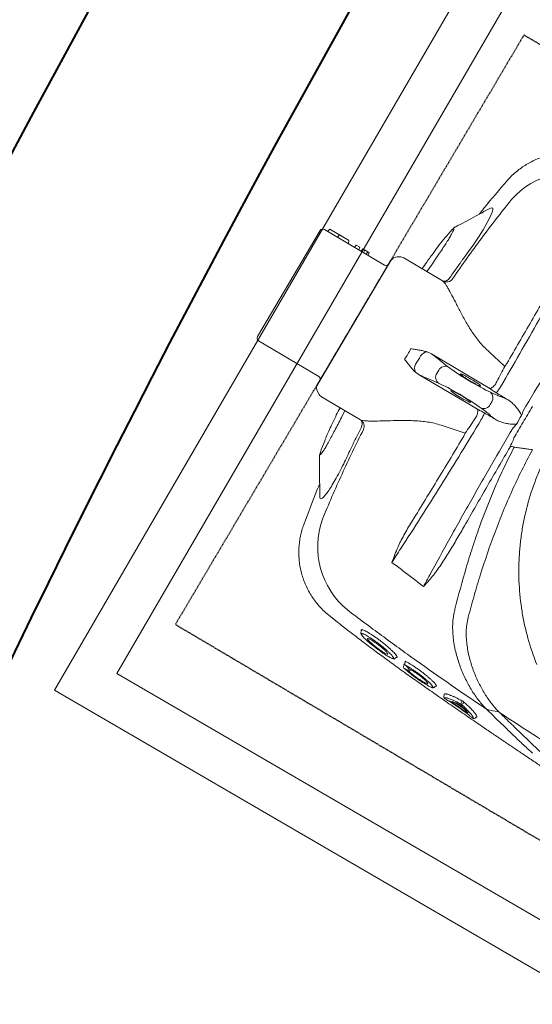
# Model space of a CAD drawing. Header units: millimetres. Extents: x 31882 to 271790, y -35693 to 24917.
# Tile 331 of 524: x 127630 to 127969, y 17348 to 17998. Entities that reach past the tile are written whole.
import ezdxf

# ---------------------------------------------------------------- set-up
doc = ezdxf.new("R2010")
doc.units = ezdxf.units.MM
doc.header["$MEASUREMENT"] = 0
doc.linetypes.add('11aa1PB-bd$0$11aa1PB-af$0$TRATTEGGIATA', pattern=[0.75, 0.5, -0.25])
doc.layers.add('CKD Equipments', color=252, linetype='Continuous', lineweight=0)
doc.layers.add('WALL', color=7, linetype='Continuous', lineweight=40)
doc.layers.add('EQUI.', color=4, linetype='Continuous')
doc.layers.add('FAINTEQUIP', color=253, linetype='Continuous')

# ---------------------------------------------------------------- blocks, each defined once
blk = doc.blocks.new('G$C4DC229AB')
at = {"linetype": 'Continuous', "lineweight": 0}
for p, q in [((190.39, 443), (190.06, 443.38)), ((191.09, 442.95), (191.15, 442.31)), ((184.2, 437.49), (177.67, 431.86)), ((170.86, 427.1), (171.26, 426.44)), ((165.96, 419.98), (165.58, 420.36)), ((146.48, 404.86), (147.06, 403.9)), ((146.59, 406), (146.68, 406.09)), ((147.51, 403.96), (147.27, 403.78)), ((147.52, 403), (147.93, 402.28)), ((147.65, 404.15), (147.73, 404.22)), ((142.15, 398.56), (141.8, 398.93)), ((142.15, 398.56), (142.58, 398.61)), ((120.79, 379.68), (121.25, 378.92)), ((121.17, 378.3), (121.15, 378.54)), ((121.55, 378.18), (121.17, 378.3)), ((106.05, 371.39), (101.16, 366.72)), ((101.17, 366.71), (101.18, 366.7)), ((90.56, 305.78), (90.55, 305.78)), ((106.87, 257.73), (109.66, 252.44)), ((134.48, 240.87), (110.51, 223.25)), ((211.61, 241.67), (175.73, 215.3)), ((221.5, 237.73), (220.24, 239.45)), ((124.81, 233.77), (122.08, 238.1)), ((185.16, 202.46), (221.05, 228.84)), ((108.85, 221.15), (108.23, 219.66)), ((108.81, 214.77), (164.68, 138.75)), ((175.73, 215.3), (173.45, 213.3)), ((188.86, 213.52), (187.38, 215.52)), ((109.97, 209.82), (72.9, 182.58)), ((182.57, 200.89), (185.16, 202.46)), ((120.45, 114.52), (72.47, 179.78)), ((173.28, 137.84), (197.23, 155.44)), ((190.91, 144.45), (187.59, 148.35)), ((123.24, 114.09), (160.31, 141.33)), ((169.18, 136.74), (170.79, 136.89)), ((144.47, 129.7), (145.82, 130.68)), ((144.47, 129.7), (145.34, 127.95)), ((145.82, 130.68), (147.23, 129.34)), ((147.23, 129.34), (150.29, 131.59)), ((147.36, 131.82), (148.35, 130.16)), ((148.88, 132.93), (150.29, 131.59)), ((150.25, 133.94), (151.12, 132.2)), ((150.29, 131.59), (151.12, 132.2)), ((138.44, 122.95), (138.08, 124.81)), ((138.17, 125.06), (141.72, 127.67)), ((141.72, 127.67), (143.13, 126.33)), ((143.13, 126.33), (145.34, 127.95)), ((204.09, 125.09), (205.11, 124.08)), ((126.94, 114.32), (138.34, 122.7)), ((132.82, 118.64), (131.35, 120.05)), ((132.62, 118.83), (132.61, 118.84)), ((123.24, 114.09), (125.13, 115.48)), ((126.61, 114.36), (125.44, 115.48)), ((246.09, 94.18), (246.09, 94.2))]:
    blk.add_line(p, q, dxfattribs=at)
at = {"linetype": 'Continuous', "lineweight": 0, "flags": 128}
for points in [[(199.2, 438.96), (202.1, 439.8), (205.03, 440.65)], [(199.19, 438.96), (199.19, 438.96), (199.19, 438.96)], [(182.35, 431.75), (182.02, 432.2), (181.84, 432.45)], [(182.83, 433.18), (183.02, 432.93), (183.26, 432.6)], [(232.94, 111.21), (233.88, 110.85), (234.76, 111.12), (234.78, 112.31), (233.96, 114.35), (232.35, 117.17), (230.02, 120.64), (227.05, 124.69), (223.52, 129.17), (219.53, 133.97), (216.03, 138), (212.37, 142.05), (212.37, 142.05), (212.37, 142.05)], [(126.62, 114.35), (126.62, 114.35), (126.61, 114.36)]]:
    blk.add_lwpolyline(points, dxfattribs=at)
at = {"linetype": 'Continuous', "lineweight": 0}
for centre, radius, start, end in [((187.05, 440.81), 0.99, 129.86748, 176.36635), ((189.31, 442.72), 0.997, 41.50438, 130.48831), ((190.76, 443.33), 0.499, 221.49444, 310.4418), ((182.58, 433.05), 0.957, 151.98521, 218.55834), ((182.06, 432.55), 1, 39.37699, 108.53958), ((171.72, 427.6), 0.995, 130.85646, 211.19304), ((174.16, 429.72), 0.993, 84.48389, 131.46856), ((181.98, 431.46), 0.479, 332.16834, 38.5431), ((183.65, 432.92), 0.501, 219.40766, 288.37037), ((170.83, 426.19), 0.498, 310.89376, 31.20625), ((150.1, 407.6), 0.924, 151.68118, 220.42474), ((149.76, 407.17), 0.99, 40.97377, 118.77359), ((147.35, 405.35), 1, 139.6474, 209.22577), ((148.39, 403.49), 1, 138.36004, 209.28054), ((151.82, 326.43), 53.92, 135.37485, 205.24399), ((158.97, 358.1), 7.29, 324.35879, 324.68148), ((214.56, 263.49), 16.71, 15.26726, 17.53124), ((235.18, 260.07), 8.99, 100.02746, 103.47384), ((130.87, 243.3), 4.49, 330.99153, 39.51567), ((131.51, 244.84), 4.96, 306.78439, 32.26271), ((198.96, 236.92), 18.59, 24.11773, 39.09216), ((216.2, 236.75), 4.86, 33.71284, 114.75036), ((217.72, 234.68), 4.86, 317.88022, 38.91774), ((212.72, 218.16), 18.61, 33.54227, 48.49612), ((113.47, 219.22), 5, 126.31529, 157.27905), ((191.29, 218.52), 4.93, 134.23239, 217.46827), ((112.84, 217.73), 5, 157.27905, 216.31529), ((192.89, 216.35), 4.93, 215.1623, 298.39819), ((108.78, 211.43), 2, 306.31529, 36.31529), ((178.55, 211.36), 5.45, 159.20001, 215.92112), ((182.25, 206.33), 5.45, 216.70946, 273.43057), ((74.09, 180.97), 2, 126.31529, 216.31529), ((200.16, 151.44), 4.96, 40.36348, 126.30568), ((198.72, 151.54), 4.17, 31.79857, 110.98606), ((161.49, 139.72), 2, 36.31529, 126.31529), ((168.71, 141.72), 5, 216.31529, 275.35153), ((170.32, 141.87), 5, 275.35153, 306.31529), ((138.32, 124.86), 0.25, 125.42887, 192.01815), ((138.19, 122.9), 0.25, 305.9988, 10.38154), ((122.06, 115.7), 2, 216.31529, 306.31529), ((125.28, 115.28), 0.25, 46.31529, 127.23469), ((126.79, 114.53), 0.25, 226.31529, 305.51251), ((284.09, 146.47), 53.92, 227.38703, 297.25529)]:
    blk.add_arc(centre, radius, start, end, dxfattribs=at)
for centre, major_axis, ratio, start_param, end_param in [((247.09, 257.86), (-31.39, 42.71), 0.145844, 1.228323, 1.311182), ((211.73, 231.88), (-31.39, 42.71), 0.145844, 4.984033, 5.21302), ((207.36, 237.72), (12.09, 8.88), 0.087489, 5.55292, 5.975743), ((201, 232.86), (16.12, 11.84), 0.087489, 3.696821, 5.600646), ((291.81, 290.15), (95.09, 69.89), 0.087489, 2.411328, 2.459054), ((291.25, 290.9), (95.09, 69.89), 0.087489, 3.824132, 3.871858), ((216.01, 225.96), (12.09, 8.88), 0.087489, 0.30744, 0.730265), ((209.47, 221.34), (16.12, 11.84), 0.087489, 0.682539, 2.586364), ((31.11, 93.2), (192.12, 141.21), 0.087489, 0.555229, 0.6567), ((211.73, 231.88), (-31.39, 42.71), 0.145844, 4.211758, 4.440687), ((25.46, 100.88), (192.12, 141.21), 0.087489, 5.626486, 5.727956)]:
    blk.add_ellipse(centre, major_axis=major_axis, ratio=ratio, start_param=start_param, end_param=end_param, dxfattribs=at)
for points, knots in [([(206.26, 441.31), (221.67, 453.92), (237.28, 466.3), (261.01, 484.55), (268.98, 490.57), (285, 502.51), (293.07, 508.43), (317.38, 525.96), (333.73, 537.39), (366.75, 559.72), (383.4, 570.62), (400.22, 581.25)], [0, 0, 0, 0, 0.25, 0.25, 0.375, 0.375, 0.5, 0.5, 0.75, 0.75, 1, 1, 1, 1]), ([(256.01, 500.32), (255.76, 500.17), (254.9, 499.64), (252.98, 498.25), (250.36, 496.25), (247.9, 494.28), (245.8, 492.56), (243.45, 490.61), (240.64, 488.26), (237.26, 485.42), (233.65, 482.39), (230.21, 479.51), (227.11, 476.92), (223.86, 474.22), (219.76, 470.8), (214.77, 466.67), (208.89, 461.78), (202.91, 456.81), (196.06, 451.1), (188.41, 444.69), (180, 437.59), (171.6, 430.45), (163.23, 423.26), (154.92, 416.08), (146.68, 408.87), (138.54, 401.66), (130.55, 394.48), (122.76, 387.37), (115.24, 380.36), (109.62, 375.03), (106.66, 372.12), (105.98, 371.46)], [0, 0, 0, 0, 0.00345, 0.046619, 0.089766, 0.112425, 0.13508, 0.158154, 0.181221, 0.209069, 0.237397, 0.25624, 0.275086, 0.294404, 0.313726, 0.346115, 0.37852, 0.411676, 0.44484, 0.491581, 0.538367, 0.585123, 0.633242, 0.681401, 0.729516, 0.779903, 0.830337, 0.880732, 0.93264, 0.98459, 1, 1, 1, 1]), ([(240.01, 480.19), (237.61, 477.63), (233.2, 472.92), (226.58, 465.4), (220.14, 457.89), (213.44, 449.92), (208.65, 444.18), (206.26, 441.31)], [0, 0, 0, 0, 0.229395, 0.422012, 0.614832, 0.807537, 1, 1, 1, 1]), ([(197.93, 438.28), (200.15, 440.94), (204.6, 446.25), (210.91, 453.73), (216.94, 460.79), (221.67, 466.25), (224.34, 469.19), (225.13, 470.06)], [0, 0, 0, 0, 0.225239, 0.450475, 0.677754, 0.905051, 1, 1, 1, 1]), ([(181.74, 433.5), (182.62, 434.47), (184.39, 436.43), (186.38, 438.89), (187.76, 440.78), (188.15, 441.57), (188.31, 441.9)], [0, 0, 0, 0, 0.266556, 0.54057, 0.811878, 1, 1, 1, 1]), ([(191.15, 442.31), (191.15, 442.29), (191.18, 442.04), (190.67, 441.04), (189.53, 439.24), (187.82, 437.03), (185.89, 434.74), (184.5, 433.21), (183.8, 432.44)], [0, 0, 0, 0, 0.014248, 0.225084, 0.445739, 0.672661, 0.835112, 1, 1, 1, 1]), ([(186.38, 441.3), (186.37, 441.26), (186.33, 441.19), (186.21, 441.05), (186.17, 440.99), (186.07, 440.88), (186.01, 440.82), (185.82, 440.62), (185.67, 440.47), (185.33, 440.16), (185.15, 440), (184.97, 439.85)], [0, 0, 0, 0, 0.25, 0.25, 0.375, 0.375, 0.5, 0.5, 0.75, 0.75, 1, 1, 1, 1]), ([(188.66, 443.48), (188.15, 443.05), (187.64, 442.61), (187.14, 442.18), (186.89, 441.98), (186.65, 441.77), (186.41, 441.57)], [0, 0, 0, 0, 0.002, 0.002, 0.002, 0.002950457, 0.002950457, 0.002950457, 0.002950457]), ([(188.31, 441.9), (188.41, 442.07), (188.71, 442.59), (188.8, 443.1), (188.71, 443.35), (188.66, 443.48)], [0, 0, 0, 0, 0.205685, 0.600472, 1, 1, 1, 1]), ([(205.84, 440.8), (204.34, 438.97), (202.94, 436.99), (200.95, 433.83), (200.3, 432.73), (199.06, 430.5), (198.46, 429.36), (196.74, 425.85), (195.68, 423.41), (193.76, 418.32), (192.89, 415.68), (191.39, 410.17), (190.77, 407.36), (189.83, 401.6), (189.52, 398.66), (189.35, 394.13), (189.34, 392.61), (189.43, 390.28), (189.48, 389.5), (189.6, 387.95), (189.68, 387.17), (189.97, 384.85), (190.25, 383.3), (190.97, 380.22), (191.41, 378.68), (191.97, 377.16)], [0, 0, 0, 0, 0.125, 0.125, 0.1875, 0.1875, 0.25, 0.25, 0.375, 0.375, 0.5, 0.5, 0.625, 0.625, 0.75, 0.75, 0.8125, 0.8125, 0.84375, 0.84375, 0.875, 0.875, 0.9375, 0.9375, 1, 1, 1, 1]), ([(190.81, 442.83), (190.82, 442.84), (190.84, 442.85), (190.86, 442.86), (190.91, 442.89), (191.03, 442.97), (191.07, 442.96), (191.09, 442.95)], [-0.134772, -0.134772, -0.134772, -0.134772, 0, 0, 0, 0.374519, 1, 1, 1, 1]), ([(113.45, 364.31), (120.29, 370.66), (127.18, 376.97), (141.06, 389.49), (148.05, 395.7), (169.17, 414.19), (183.45, 426.33), (197.93, 438.28)], [0, 0, 0, 0, 0.25, 0.25, 0.5, 0.5, 1, 1, 1, 1]), ([(172.52, 428.34), (172.67, 428.37), (173.23, 428.49), (174.88, 429.27), (177.11, 430.52), (179.46, 431.97), (180.98, 432.99), (181.74, 433.5)], [0, 0, 0, 0, 0.101558, 0.36428, 0.634712, 0.816091, 1, 1, 1, 1]), ([(182.29, 435.2), (182.23, 435.13), (182.15, 435.05), (182, 434.89), (181.91, 434.81), (181.64, 434.55), (181.44, 434.36), (181.13, 434.1), (181.02, 434.01), (180.82, 433.84), (180.72, 433.76), (180.52, 433.61), (180.42, 433.54), (180.24, 433.41), (180.16, 433.35), (180.08, 433.3)], [0, 0, 0, 0, 0.125, 0.125, 0.25, 0.25, 0.5, 0.5, 0.625, 0.625, 0.75, 0.75, 0.875, 0.875, 1, 1, 1, 1]), ([(183.89, 370.85), (183.73, 371.25), (183.58, 371.66), (183.3, 372.47), (183.17, 372.88), (182.78, 374.11), (182.56, 374.93), (181.94, 377.39), (181.63, 379.04), (181.17, 382.34), (181.02, 383.99), (180.85, 387.29), (180.83, 388.92), (180.96, 393.74), (181.26, 396.88), (182.2, 403), (182.83, 406), (183.79, 409.65), (184, 410.38), (184.41, 411.81), (184.63, 412.52), (185.3, 414.63), (185.77, 416), (187.28, 420.04), (188.38, 422.62), (190.79, 427.54), (192.09, 429.88), (194.19, 433.21), (194.92, 434.29), (196.42, 436.37), (197.19, 437.38), (197.98, 438.34)], [0, 0, 0, 0, 0.015625, 0.015625, 0.03125, 0.03125, 0.0625, 0.0625, 0.125, 0.125, 0.1875, 0.1875, 0.25, 0.25, 0.375, 0.375, 0.5, 0.5, 0.53125, 0.53125, 0.5625, 0.5625, 0.625, 0.625, 0.75, 0.75, 0.875, 0.875, 0.9375, 0.9375, 1, 1, 1, 1]), ([(185.48, 439.37), (185.34, 439.13), (185.18, 438.86), (184.77, 438.26), (184.53, 437.93), (183.73, 436.88), (183.07, 436.09), (182.29, 435.2)], [0, 0, 0, 0, 0.25, 0.25, 0.5, 0.5, 1, 1, 1, 1]), ([(183.85, 438.39), (183.97, 438.49), (184.09, 438.59), (184.33, 438.79), (184.44, 438.88), (184.67, 439.04), (184.77, 439.12), (184.97, 439.26), (185.06, 439.32), (185.29, 439.46), (185.41, 439.51), (185.49, 439.51), (185.51, 439.5), (185.51, 439.45), (185.5, 439.42), (185.48, 439.37)], [0, 0, 0, 0, 0.125, 0.125, 0.25, 0.25, 0.375, 0.375, 0.5, 0.5, 0.75, 0.75, 0.875, 0.875, 1, 1, 1, 1]), ([(197.98, 438.34), (197.98, 438.33), (197.97, 438.33), (197.96, 438.32), (197.95, 438.31), (197.94, 438.29), (197.93, 438.28)], [0, 0, 0, 0, 0.000033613, 0.000033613, 0.000033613, 0.0000984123, 0.0000984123, 0.0000984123, 0.0000984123]), ([(197.98, 438.34), (198.05, 438.41), (198.13, 438.49), (198.32, 438.64), (198.42, 438.71), (198.63, 438.82), (198.74, 438.86), (198.96, 438.93), (199.07, 438.95), (199.19, 438.96)], [0, 0, 0, 0, 0.25, 0.25, 0.5, 0.5, 0.75, 0.75, 1, 1, 1, 1]), ([(173.5, 430.46), (172.99, 430.03), (172.49, 429.59), (171.99, 429.15), (171.68, 428.89), (171.38, 428.62), (171.07, 428.35)], [0, 0, 0, 0, 0.002, 0.002, 0.002, 0.003216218, 0.003216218, 0.003216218, 0.003216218]), ([(171.07, 428.35), (171.21, 428.22), (171.44, 428.01), (172.22, 428.24), (172.52, 428.34)], [0, 0, 0, 0, 0.608975, 1, 1, 1, 1]), ([(182.4, 431.23), (181.01, 430.29), (179.74, 429.47), (177.99, 428.39), (177.43, 428.06), (176.64, 427.61), (176.38, 427.46), (175.89, 427.19), (175.65, 427.06), (174.49, 426.46), (173.71, 426.11), (172.91, 425.82), (172.76, 425.77), (172.48, 425.69), (172.35, 425.66), (171.98, 425.58), (171.77, 425.56), (171.61, 425.58)], [0, 0, 0, 0, 0.25, 0.25, 0.375, 0.375, 0.4375, 0.4375, 0.5, 0.5, 0.75, 0.75, 0.8125, 0.8125, 0.875, 0.875, 1, 1, 1, 1]), ([(175.35, 431.57), (175.16, 431.42), (174.98, 431.26), (174.72, 431.06), (174.63, 430.99), (174.47, 430.87), (174.39, 430.81), (174.25, 430.71), (174.18, 430.66), (174.05, 430.58), (174, 430.54), (173.85, 430.46), (173.77, 430.43), (173.73, 430.43)], [0, 0, 0, 0, 0.25, 0.25, 0.375, 0.375, 0.5, 0.5, 0.625, 0.625, 0.75, 0.75, 1, 1, 1, 1]), ([(175.71, 430.95), (175.62, 430.92), (175.58, 430.93), (175.6, 431.02), (175.62, 431.06), (175.68, 431.16), (175.73, 431.23), (175.84, 431.37), (175.91, 431.45), (176.07, 431.62), (176.17, 431.71), (176.36, 431.91), (176.47, 432.01), (176.69, 432.21), (176.81, 432.32), (176.93, 432.42)], [0, 0, 0, 0, 0.25, 0.25, 0.375, 0.375, 0.5, 0.5, 0.625, 0.625, 0.75, 0.75, 0.875, 0.875, 1, 1, 1, 1]), ([(180.08, 433.3), (179.6, 433), (179.15, 432.72), (178.31, 432.22), (177.91, 431.99), (176.81, 431.4), (176.2, 431.12), (175.71, 430.95)], [0, 0, 0, 0, 0.25, 0.25, 0.5, 0.5, 1, 1, 1, 1]), ([(183.8, 432.44), (183.71, 432.35), (183.61, 432.24), (183.38, 432.02), (183.26, 431.91), (183.01, 431.69), (182.88, 431.59), (182.63, 431.39), (182.51, 431.31), (182.4, 431.23)], [0, 0, 0, 0, 0.25, 0.25, 0.5, 0.5, 0.75, 0.75, 1, 1, 1, 1]), ([(163.94, 419.45), (164, 419.55), (164.21, 419.9), (164.29, 420.28), (164.17, 420.55), (163.81, 420.56), (163.4, 420.39), (163.23, 420.32)], [0, 0, 0, 0, 0.090668, 0.336678, 0.578374, 0.827655, 1, 1, 1, 1]), ([(165.58, 420.36), (165.45, 420.48), (165.18, 420.74), (164.67, 420.81), (164.19, 420.76), (163.84, 420.66), (163.57, 420.53), (163.28, 420.34)], [0, 0, 0, 0, 0.17949, 0.37827, 0.600214, 0.910843, 1, 1, 1, 1]), ([(171.16, 425.82), (171.16, 425.83), (171.16, 425.87), (171.2, 425.94), (171.28, 426.03), (171.28, 426.03), (171.28, 426.03), (171.28, 426.03), (171.28, 426.03), (171.29, 426.04), (171.3, 426.06), (171.32, 426.07)], [0, 0, 0, 0, 0.360471, 0.996119, 1, 1, 1, 1, 1, 1, 1.104216, 1.104216, 1.104216, 1.104216]), ([(163.23, 420.32), (163.18, 420.3), (162.91, 420.2), (162.19, 419.79), (161.07, 419.07), (159.78, 418.14), (158.33, 417.03), (156.81, 415.79), (155.21, 414.43), (153.6, 413.01), (152, 411.54), (150.47, 410.09), (149.05, 408.67), (147.75, 407.3), (147.04, 406.5), (146.68, 406.09)], [0, 0, 0, 0, 0.020975, 0.103092, 0.183625, 0.266595, 0.345335, 0.426326, 0.505338, 0.586596, 0.666706, 0.749125, 0.829586, 0.912317, 1, 1, 1, 1]), ([(147.73, 404.22), (148.12, 404.48), (148.92, 405), (150.32, 406.03), (151.84, 407.22), (153.42, 408.52), (155.04, 409.92), (156.63, 411.36), (158.19, 412.84), (159.64, 414.28), (160.96, 415.66), (162.09, 416.94), (163.02, 418.07), (163.65, 418.93), (163.86, 419.31), (163.94, 419.45)], [0, 0, 0, 0, 0.077175, 0.156582, 0.233739, 0.313124, 0.390191, 0.469435, 0.547696, 0.628206, 0.706882, 0.787758, 0.867927, 0.950446, 1, 1, 1, 1]), ([(166.69, 419.77), (166.66, 419.61), (166.61, 419.28), (166.14, 418.47), (165.42, 417.44), (164.4, 416.19), (163.13, 414.76), (161.65, 413.19), (160, 411.54), (158.23, 409.86), (156.4, 408.2), (154.54, 406.6), (152.74, 405.11), (151.04, 403.79), (149.47, 402.64), (148.59, 402.06), (148.14, 401.77)], [0, 0, 0, 0, 0.071618, 0.142753, 0.213878, 0.286427, 0.35898, 0.431664, 0.504338, 0.576108, 0.647879, 0.719404, 0.790924, 0.860781, 0.930635, 1, 1, 1, 1]), ([(149.29, 408.04), (149.78, 408.6), (150.76, 409.71), (152.85, 411.75), (155.08, 413.76), (157.28, 415.58), (159.1, 416.91), (160.19, 417.62), (160.44, 417.68), (160.46, 417.68)], [0, 0, 0, 0, 0.171047, 0.337716, 0.501919, 0.665785, 0.826587, 0.987812, 1, 1, 1, 1]), ([(161.03, 417.22), (160.86, 416.93), (160.51, 416.31), (159.12, 414.71), (157.22, 412.77), (155.01, 410.72), (152.79, 408.84), (151.14, 407.59), (150.37, 407.07), (150.13, 406.91)], [0, 0, 0, 0, 0.13658, 0.298557, 0.459137, 0.618553, 0.777567, 0.932744, 1, 1, 1, 1]), ([(160.46, 417.68), (160.71, 417.77), (161.24, 417.95), (161.34, 417.69), (161.06, 417.27), (161.03, 417.22)], [0, 0, 0, 0, 0.442836, 0.93482, 1, 1, 1, 1]), ([(165.96, 419.98), (165.98, 419.99), (166.18, 420.07), (166.27, 420.05), (166.34, 420.03)], [0, 0, 0, 0, 0.259715, 1, 1, 1, 1]), ([(166.34, 420.03), (166.41, 420.04), (166.65, 420.07), (166.67, 419.89), (166.69, 419.77)], [0, 0, 0, 0, 0.2883186, 1, 1, 1, 1]), ([(146.68, 406.09), (147.1, 406.4), (147.51, 406.71), (147.92, 407.02), (148.38, 407.36), (148.83, 407.7), (149.29, 408.04)], [0, 0, 0, 0, 0.002000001, 0.002000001, 0.002000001, 0.004185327, 0.004185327, 0.004185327, 0.004185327]), ([(150.51, 407.82), (150.57, 407.73), (150.64, 407.65), (150.7, 407.57), (150.76, 407.49), (150.82, 407.41), (150.84, 407.39)], [0.0009424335, 0.0009424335, 0.0009424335, 0.0009424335, 0.0012598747, 0.0012598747, 0.0012598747, 0.0015659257, 0.0015659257, 0.0015659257, 0.0015659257]), ([(255.83, 273.15), (253.98, 275.99), (252.37, 278.56), (250.03, 282.49), (249.27, 283.81), (247.79, 286.48), (247.06, 287.82), (243.55, 294.55), (241.05, 300.05), (236.65, 311.26), (234.76, 316.98), (232.38, 325.72), (231.66, 328.65), (230.71, 333.11), (230.41, 334.6), (229.85, 337.59), (229.59, 339.1), (228.4, 346.61), (227.78, 352.61), (227.2, 364.63), (227.24, 370.64), (227.79, 379.66), (228.06, 382.66), (228.58, 387.17), (228.78, 388.67), (229.21, 391.68), (229.45, 393.19), (230.75, 400.69), (232.12, 406.62), (233.82, 412.48)], [0, 0, 0, 0, 0.0625, 0.0625, 0.09375, 0.09375, 0.125, 0.125, 0.25, 0.25, 0.375, 0.375, 0.4375, 0.4375, 0.46875, 0.46875, 0.5, 0.5, 0.625, 0.625, 0.75, 0.75, 0.8125, 0.8125, 0.84375, 0.84375, 0.875, 0.875, 1, 1, 1, 1]), ([(147.27, 403.78), (147.15, 403.68), (147.04, 403.61), (146.88, 403.52), (146.82, 403.5), (146.79, 403.51), (146.78, 403.52), (146.79, 403.56), (146.8, 403.58), (146.83, 403.64), (146.85, 403.68), (146.92, 403.76), (146.95, 403.8), (147.06, 403.9)], [0, 0, 0, 0, 0.25, 0.25, 0.5, 0.5, 0.625, 0.625, 0.75, 0.75, 0.875, 0.875, 1, 1, 1, 1]), ([(150.13, 406.91), (149.78, 406.52), (149.43, 406.12), (149.08, 405.73), (148.63, 405.23), (148.18, 404.72), (147.73, 404.22)], [0, 0, 0, 0, 0.002000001, 0.002000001, 0.002000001, 0.004555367, 0.004555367, 0.004555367, 0.004555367]), ([(148.14, 401.77), (148.1, 401.74), (147.97, 401.66), (147.83, 401.62), (147.81, 401.7), (147.86, 401.81), (147.95, 401.91), (147.95, 401.92)], [0, 0, 0, 0, 0.154961, 0.423114, 0.700286, 0.983621, 1, 1, 1, 1]), ([(147.92, 402.27), (147.94, 402.24), (147.98, 402.17), (147.99, 402.05), (147.98, 401.95), (147.96, 401.91), (147.96, 401.91), (147.96, 401.91)], [0, 0, 0, 0, 0.182746, 0.439819, 0.656767, 0.84565, 1, 1, 1, 1]), ([(149.77, 406.5), (149.71, 406.58), (149.58, 406.75), (149.46, 406.92), (149.4, 407)], [0, 0, 0, 0, 0.492258, 1, 1, 1, 1]), ([(139.39, 398.82), (139.31, 398.79), (139, 398.66), (138.22, 398.18), (137.09, 397.41), (135.76, 396.4), (134.3, 395.22), (132.75, 393.9), (131.14, 392.47), (129.51, 390.98), (127.91, 389.44), (126.39, 387.92), (124.97, 386.44), (123.72, 385.07), (122.65, 383.81), (121.84, 382.75), (121.37, 382.07), (121.27, 381.84), (121.25, 381.8)], [0, 0, 0, 0, 0.024652, 0.093115, 0.161575, 0.22959, 0.297606, 0.365358, 0.433111, 0.501455, 0.569803, 0.639058, 0.708314, 0.778292, 0.84826, 0.918899, 0.989527, 1, 1, 1, 1]), ([(142.85, 398.13), (142.83, 398.04), (142.79, 397.77), (142.38, 397.04), (141.67, 395.98), (140.66, 394.68), (139.4, 393.2), (137.92, 391.57), (136.26, 389.84), (134.48, 388.08), (132.63, 386.33), (130.77, 384.66), (128.95, 383.1), (127.22, 381.7), (125.64, 380.5), (124.25, 379.52), (123.08, 378.79), (122.14, 378.31), (121.75, 378.23), (121.55, 378.18)], [0, 0, 0, 0, 0.033748, 0.0943765, 0.1550059, 0.2164046, 0.2778011, 0.3394988, 0.401186, 0.4625018, 0.5238027, 0.5842501, 0.6446877, 0.7043114, 0.7639324, 0.8229043, 0.8818778, 0.9409376, 1, 1, 1, 1]), ([(122.04, 380.98), (122.23, 381.06), (122.67, 381.26), (123.65, 381.87), (124.88, 382.72), (126.28, 383.78), (127.79, 385), (129.38, 386.35), (131, 387.8), (132.61, 389.31), (134.17, 390.85), (135.66, 392.37), (137, 393.83), (138.18, 395.19), (139.14, 396.39), (139.83, 397.36), (140.07, 397.8), (140.18, 398)], [0, 0, 0, 0, 0.051259, 0.120283, 0.188472, 0.25666, 0.324296, 0.39193, 0.459615, 0.527293, 0.595995, 0.664696, 0.734631, 0.804571, 0.875351, 0.946131, 1, 1, 1, 1]), ([(124.93, 385.11), (124.95, 385.16), (125.08, 385.47), (125.98, 386.59), (127.57, 388.35), (129.58, 390.36), (131.72, 392.32), (133.74, 394.03), (135.46, 395.32), (136.14, 395.67), (136.48, 395.84)], [0, 0, 0, 0, 0.025718, 0.168563, 0.309104, 0.450813, 0.590944, 0.727665, 0.867111, 1, 1, 1, 1]), ([(136.89, 395.36), (136.77, 395.13), (136.5, 394.59), (135.3, 393.12), (133.57, 391.24), (131.49, 389.21), (129.34, 387.29), (127.4, 385.74), (125.94, 384.72), (125.44, 384.51), (125.23, 384.43)], [0, 0, 0, 0, 0.104326, 0.2390748, 0.3747463, 0.5100267, 0.6439516, 0.7758487, 0.9059011, 1, 1, 1, 1]), ([(136.48, 395.84), (136.63, 395.89), (137.02, 396.01), (137.18, 395.84), (136.93, 395.43), (136.89, 395.36)], [0, 0, 0, 0, 0.3430891, 0.88625, 1, 1, 1, 1]), ([(141.8, 398.93), (141.66, 399.06), (141.36, 399.32), (140.83, 399.37), (140.36, 399.3), (140, 399.19), (139.72, 399.05), (139.31, 398.79)], [0, 0, 0, 0, 0.189682, 0.383118, 0.601033, 0.910563, 1, 1, 1, 1]), ([(140.18, 398), (140.22, 398.06), (140.41, 398.4), (140.52, 398.83), (140.37, 399.11), (139.95, 399.09), (139.54, 398.9), (139.39, 398.82)], [0, 0, 0, 0, 0.05833, 0.302284, 0.613601, 0.849253, 1, 1, 1, 1]), ([(142.58, 398.61), (142.63, 398.62), (142.86, 398.66), (142.94, 398.49), (142.87, 398.21), (142.85, 398.13)], [0, 0, 0, 0, 0.164294, 0.743142, 1, 1, 1, 1]), ([(121.27, 381.84), (121.03, 381.52), (120.82, 381.19), (120.7, 380.81), (120.61, 380.2), (120.73, 379.84), (120.79, 379.68)], [0, 0, 0, 0, 0.040319, 0.556981, 0.79767, 1, 1, 1, 1]), ([(121.25, 381.8), (121.15, 381.61), (120.93, 381.18), (120.97, 380.98), (120.99, 380.87)], [0, 0, 0, 0, 0.460027, 1, 1, 1, 1]), ([(124.67, 384.35), (124.65, 384.39), (124.6, 384.51), (124.79, 384.87), (124.93, 385.11)], [0, 0, 0, 0, 0.292267, 1, 1, 1, 1]), ([(125.23, 384.43), (125.14, 384.38), (124.8, 384.21), (124.73, 384.29), (124.67, 384.35)], [0, 0, 0, 0, 0.273671, 1, 1, 1, 1]), ([(120.99, 380.87), (121.06, 380.81), (121.21, 380.68), (121.59, 380.78), (121.88, 380.89), (121.96, 380.94), (122.04, 380.98)], [0, 0, 0, 0, 0.435282, 0.87053, 0.887642, 1, 1, 1, 1]), ([(121.15, 378.54), (121.14, 378.56), (121.12, 378.65), (121.2, 378.81), (121.25, 378.92)], [0, 0, 0, 0, 0.362557, 1, 1, 1, 1]), ([(192.05, 376.95), (193.76, 372.39), (195.51, 367.84), (199.12, 358.77), (200.97, 354.25), (206.71, 340.77), (210.78, 331.86), (217.3, 318.65), (219.54, 314.28), (224.17, 305.61), (226.56, 301.31), (233.97, 288.55), (239.2, 280.22), (244.77, 272.09)], [0, 0, 0, 0, 0.125, 0.125, 0.25, 0.25, 0.5, 0.5, 0.625, 0.625, 0.75, 0.75, 1, 1, 1, 1]), ([(232.94, 269.28), (230.33, 273.22), (227.8, 277.22), (222.89, 285.3), (220.51, 289.39), (213.61, 301.78), (209.32, 310.17), (203.27, 322.94), (201.32, 327.22), (197.54, 335.85), (195.71, 340.18), (190.38, 353.24), (187.05, 362.01), (183.89, 370.83)], [0, 0, 0, 0, 0.125, 0.125, 0.25, 0.25, 0.5, 0.5, 0.625, 0.625, 0.75, 0.75, 1, 1, 1, 1]), ([(101.15, 366.73), (100.56, 366.15), (99.05, 364.68), (96.84, 362.08), (94.53, 359), (92.45, 355.74), (90.55, 352.21), (88.87, 348.44), (87.47, 344.45), (86.4, 340.42), (85.66, 336.36), (85.24, 332.31), (85.13, 328.29), (85.32, 324.31), (85.8, 320.41), (86.56, 316.6), (87.58, 312.89), (88.87, 309.33), (89.85, 306.95), (90.46, 305.79), (90.48, 305.74)], [0, 0, 0, 0, 0.037673, 0.095878, 0.154189, 0.212585, 0.271048, 0.33568, 0.39959, 0.46265, 0.524915, 0.586431, 0.647228, 0.707328, 0.766741, 0.825471, 0.883514, 0.940856, 0.997479, 1, 1, 1, 1]), ([(164.92, 353.89), (164.86, 353.93), (164.81, 353.97), (164.76, 354), (164.75, 354.01), (164.74, 354.02), (164.73, 354.02)], [0, 0, 0, 0, 0.0002012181, 0.0002012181, 0.0002012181, 0.0002381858, 0.0002381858, 0.0002381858, 0.0002381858]), ([(164.89, 353.86), (164.85, 353.9), (164.8, 353.95), (164.75, 354), (164.74, 354.01), (164.73, 354.02), (164.73, 354.02)], [0, 0, 0, 0, 0.0002027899, 0.0002027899, 0.0002027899, 0.000241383, 0.000241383, 0.000241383, 0.000241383]), ([(164.92, 353.89), (164.99, 353.84), (165.05, 353.78), (165.19, 353.66), (165.26, 353.6), (165.45, 353.43), (165.58, 353.31), (165.98, 352.95), (166.23, 352.71), (167.01, 351.99), (167.53, 351.5), (169.08, 350.05), (170.11, 349.07), (171.13, 348.08)], [0, 0, 0, 0, 0.03125, 0.03125, 0.0625, 0.0625, 0.125, 0.125, 0.25, 0.25, 0.5, 0.5, 1, 1, 1, 1]), ([(233.68, 256.19), (228.15, 263.75), (222.66, 271.32), (214.49, 282.68), (211.77, 286.47), (206.37, 294.06), (203.67, 297.85), (198.31, 305.44), (195.65, 309.23), (190.35, 316.8), (187.72, 320.57), (179.87, 331.88), (174.7, 339.39), (169.6, 346.88)], [0, 0, 0, 0, 0.25, 0.25, 0.375, 0.375, 0.5, 0.5, 0.625, 0.625, 0.75, 0.75, 1, 1, 1, 1]), ([(171.13, 348.08), (171.72, 347.51), (172.29, 346.92), (173.42, 345.72), (173.97, 345.11), (175.6, 343.26), (176.66, 342.01), (179.8, 338.2), (181.83, 335.61), (185.83, 330.37), (187.8, 327.72), (191.71, 322.38), (193.64, 319.69), (195.57, 316.99)], [0, 0, 0, 0, 0.0625, 0.0625, 0.125, 0.125, 0.25, 0.25, 0.5, 0.5, 0.75, 0.75, 1, 1, 1, 1]), ([(161.9, 310.15), (159.9, 312.77), (157.93, 315.41), (155.09, 319.45), (154.16, 320.81), (152.81, 322.87), (152.37, 323.57), (151.51, 324.97), (151.09, 325.68), (150.69, 326.4)], [0, 0, 0, 0, 0.5, 0.5, 0.75, 0.75, 0.875, 0.875, 1, 1, 1, 1]), ([(152.33, 327.74), (157.42, 321.42), (162.51, 315.02), (172.7, 302.08), (177.8, 295.54), (188, 282.32), (193.11, 275.64), (203.28, 262.2), (208.34, 255.44), (213.38, 248.64)], [0, 0, 0, 0, 0.25, 0.25, 0.5, 0.5, 0.75, 0.75, 1, 1, 1, 1]), ([(195.57, 316.99), (201.32, 308.9), (207.12, 300.81), (218.76, 284.66), (224.61, 276.59), (230.5, 268.52)], [0, 0, 0, 0, 0.5, 0.5, 1, 1, 1, 1]), ([(90.52, 305.76), (94.11, 298.31), (98.28, 289.68), (102.92, 281.29), (103.57, 280.13)], [0, 0, 0, 0, 0.861575, 1, 1, 1, 1]), ([(200.92, 258.38), (194.45, 267.08), (187.96, 275.76), (174.95, 293.02), (168.43, 301.61), (161.9, 310.15)], [0, 0, 0, 0, 0.5, 0.5, 1, 1, 1, 1]), ([(135.7, 247.49), (132.82, 252.07), (127.06, 261.23), (118.78, 275.16), (110.73, 289.22), (105.61, 298.7), (103.06, 303.44)], [0, 0, 0, 0, 0.249615, 0.499229, 0.749614, 1, 1, 1, 1]), ([(126.2, 259.3), (126.2, 259.3), (125.13, 260.75), (123.51, 264.08), (120.4, 268.88), (117.23, 273.86), (113.99, 278.57), (110.99, 282.66), (108.35, 285.93), (106.12, 288.33), (104.4, 289.75), (103.27, 290.06), (102.75, 289.54), (102.86, 288.5), (102.9, 288.13)], [0, 0, 0, 0, 0.000001, 0.07749, 0.156459, 0.25141, 0.349211, 0.444694, 0.543101, 0.640433, 0.740837, 0.840407, 0.943195, 1, 1, 1, 1]), ([(102.84, 288.08), (102.98, 286.58), (103.3, 283.06), (103.83, 277.23), (104.45, 270.29), (104.88, 265.37), (105.1, 262.76)], [0, 0, 0, 0, 0.1790671, 0.418189, 0.6906263, 1, 1, 1, 1]), ([(244.94, 271.55), (243.36, 271.3), (242.34, 271.05), (241.31, 270.8), (240.29, 270.55), (239.27, 270.3), (238.24, 270.05), (237.22, 269.8), (236.2, 269.55), (235.17, 269.3), (234.65, 269.17), (234.13, 269.05), (233.61, 268.92)], [0, 0, 0, 0, 0.00319655, 0.00319655, 0.00319655, 0.00639307, 0.00639307, 0.00639307, 0.00958958, 0.00958958, 0.00958958, 0.01121538, 0.01121538, 0.01121538, 0.01121538]), ([(105.1, 262.76), (105.11, 262.55), (105.17, 262.07), (105.33, 261.44), (105.61, 260.56), (106.03, 259.51), (106.48, 258.53), (106.74, 258.02)], [0, 0, 0, 0, 0.095307, 0.229075, 0.409095, 0.722588, 1, 1, 1, 1]), ([(122.08, 238.1), (121.22, 239.47), (119.48, 242.25), (116.94, 246.18), (114.52, 249.84), (112.3, 253.1), (110.29, 255.94), (108.58, 258.23), (107.22, 259.91), (106.27, 260.9), (105.74, 261.19), (105.66, 260.76), (105.99, 259.67), (106.58, 258.38), (106.87, 257.73)], [0, 0, 0, 0, 0.082182, 0.166764, 0.247017, 0.329479, 0.412022, 0.496967, 0.579727, 0.664898, 0.747476, 0.832441, 0.915021, 1, 1, 1, 1]), ([(126.2, 259.29), (126.2, 259.29), (126.2, 259.29), (126.2, 259.3), (126.2, 259.3), (126.2, 259.3)], [0, 0, 0, 0, 0.341802, 0.948176, 1, 1, 1, 1]), ([(126.2, 259.29), (126.2, 259.29), (126.2, 259.29), (126.2, 259.29), (126.2, 259.29), (126.2, 259.29), (126.2, 259.29)], [0, 0, 0, 0, 0.000000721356, 0.000000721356, 0.000000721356, 0.000001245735, 0.000001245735, 0.000001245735, 0.000001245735]), ([(134.34, 246.16), (132.96, 248.34), (131.59, 250.52), (129.56, 253.8), (128.54, 255.45), (127.37, 257.37), (126.87, 258.19), (126.53, 258.74), (126.37, 259.02), (126.2, 259.29)], [0, 0, 0, 0, 0.5, 0.5, 0.75, 0.875, 0.9375, 0.9375, 1, 1, 1, 1]), ([(233.61, 262.78), (234.77, 261.16), (235.94, 259.55), (238.28, 256.33), (240.63, 253.11), (242.99, 249.91), (245.37, 246.71), (246.57, 245.12), (247.76, 243.53)], [0, 0, 0, 0, 0.25, 0.25, 0.5, 0.75, 0.75, 1, 1, 1, 1]), ([(109.66, 252.44), (110.84, 250.03), (112.4, 246.82), (114.44, 243.71), (114.94, 242.94)], [0, 0, 0, 0, 0.753677, 1, 1, 1, 1]), ([(202.13, 256.39), (201.94, 256.69), (201.74, 257.02), (201.34, 257.69), (201.13, 258.03), (200.92, 258.38)], [0, 0, 0, 0, 0.5, 0.5, 1, 1, 1, 1]), ([(232.91, 253.6), (232.43, 253.54), (231.96, 253.45), (231.03, 253.23), (230.57, 253.11), (229.21, 252.7), (228.32, 252.38), (226.57, 251.67), (225.72, 251.28), (224.07, 250.38), (223.27, 249.88), (222.52, 249.3)], [0, 0, 0, 0, 0.125, 0.125, 0.25, 0.25, 0.5, 0.5, 0.75, 0.75, 1, 1, 1, 1]), ([(232.91, 253.6), (233.45, 253.67), (233.98, 253.73), (235.05, 253.87), (235.58, 253.94), (236.11, 254.01)], [0, 0, 0, 0, 0.5, 0.5, 1, 1, 1, 1]), ([(186.93, 249.71), (185.53, 249.07), (184.12, 248.52), (181.25, 247.54), (179.8, 247.12), (176.93, 246.38), (175.51, 246.06), (172.67, 245.5), (171.26, 245.26), (168.46, 244.83), (167.07, 244.65), (165.01, 244.4), (164.32, 244.32), (162.97, 244.18), (162.3, 244.11), (158.98, 243.79), (156.43, 243.59), (152.79, 243.32), (151.6, 243.24), (149.87, 243.12), (149.3, 243.08), (148.19, 243), (147.65, 242.96), (144.99, 242.76), (143.06, 242.6), (140.91, 242.37), (140.5, 242.32), (139.7, 242.22), (139.31, 242.17), (138.22, 242.01), (137.57, 241.89), (135.83, 241.51), (134.98, 241.22), (134.48, 240.87)], [0, 0, 0, 0, 0.0625, 0.0625, 0.125, 0.125, 0.1875, 0.1875, 0.25, 0.25, 0.3125, 0.3125, 0.34375, 0.34375, 0.375, 0.375, 0.5, 0.5, 0.5625, 0.5625, 0.59375, 0.59375, 0.625, 0.625, 0.75, 0.75, 0.78125, 0.78125, 0.8125, 0.8125, 0.875, 0.875, 1, 1, 1, 1]), ([(219.12, 245.86), (219.44, 246.28), (219.89, 246.77), (220.74, 247.63), (221.06, 247.94), (221.74, 248.59), (222.12, 248.94), (222.52, 249.3)], [0, 0, 0, 0, 0.5, 0.5, 0.75, 0.75, 1, 1, 1, 1]), ([(238.79, 245.6), (239.01, 246.09), (239.24, 246.58), (239.69, 247.56), (239.91, 248.05), (240.14, 248.53)], [0, 0, 0, 0, 0.5, 0.5, 1, 1, 1, 1]), ([(114.96, 242.96), (116.27, 240.67), (118.47, 236.83), (120.9, 233.12), (121.89, 231.62)], [0, 0, 0, 0, 0.593547, 1, 1, 1, 1]), ([(210.73, 245.82), (210.98, 245.35), (211.19, 244.89), (211.52, 244), (211.63, 243.59), (211.78, 242.85), (211.81, 242.54), (211.79, 242.14), (211.77, 242.02), (211.72, 241.87), (211.7, 241.83), (211.66, 241.74), (211.64, 241.7), (211.61, 241.67)], [0, 0, 0, 0, 0.25, 0.25, 0.5, 0.5, 0.75, 0.75, 0.875, 0.875, 0.9375, 0.9375, 1, 1, 1, 1]), ([(215.92, 244.52), (215.5, 244.22), (215.1, 243.93), (214.3, 243.37), (213.9, 243.11), (213.16, 242.62), (212.82, 242.39), (212.17, 241.99), (211.87, 241.82), (211.61, 241.67)], [0, 0, 0, 0, 0.25, 0.25, 0.5, 0.5, 0.75, 0.75, 1, 1, 1, 1]), ([(231.59, 236.97), (232.36, 237.51), (233.07, 238.12), (234.42, 239.43), (235.05, 240.13), (236.25, 241.58), (236.82, 242.33), (237.62, 243.52), (237.88, 243.92), (238.36, 244.74), (238.59, 245.16), (238.79, 245.6)], [0, 0, 0, 0, 0.25, 0.25, 0.5, 0.5, 0.75, 0.75, 0.875, 0.875, 1, 1, 1, 1]), ([(308.88, 157.37), (297.6, 171.63), (286.34, 186.11), (263.88, 215.5), (252.67, 230.42), (241.5, 245.56)], [0, 0, 0, 0, 0.5, 0.5, 1, 1, 1, 1]), ([(195.44, 227.9), (195.61, 228.11), (195.97, 228.55), (197.31, 229.74), (199.06, 231.17), (200.86, 232.53), (202.67, 233.84), (204.44, 235.05), (206.07, 236.05), (207.03, 236.59), (207.21, 236.61), (207.23, 236.62)], [0, 0, 0, 0, 0.12873, 0.257, 0.385042, 0.513035, 0.593354, 0.721934, 0.850956, 0.980313, 1, 1, 1, 1]), ([(207.23, 236.62), (207.41, 236.67), (207.79, 236.79), (207.55, 236.34), (206.68, 235.45), (205.21, 234.19), (203.53, 232.85), (202.38, 231.99), (201.9, 231.64)], [0, 0, 0, 0, 0.154069, 0.335329, 0.515993, 0.696154, 0.875965, 1, 1, 1, 1]), ([(231.59, 236.97), (231.12, 236.69), (230.68, 236.44), (229.85, 235.98), (229.46, 235.77), (228.38, 235.21), (227.78, 234.93), (227.29, 234.75)], [0, 0, 0, 0, 0.25, 0.25, 0.5, 0.5, 1, 1, 1, 1]), ([(198.32, 229.17), (198.03, 228.98), (197.12, 228.38), (196.07, 227.81), (195.3, 227.52), (195.39, 227.77), (195.44, 227.9)], [0, 0, 0, 0, 0.138476, 0.425595, 0.712972, 1, 1, 1, 1]), ([(201.9, 231.64), (201.69, 231.48), (200.79, 230.82), (199.88, 230.19), (198.91, 229.53), (198.62, 229.35), (198.32, 229.17)], [0, 0, 0, 0, 0.170805, 0.715603, 0.716948, 1, 1, 1, 1]), ([(202.86, 217.68), (202.88, 217.75), (202.95, 217.93), (203.81, 218.78), (205.3, 220.06), (207, 221.41), (208.82, 222.77), (210.68, 224.09), (212.59, 225.36), (214.12, 226.28), (214.64, 226.48), (214.89, 226.58)], [0, 0, 0, 0, 0.060949, 0.185979, 0.310678, 0.434944, 0.512562, 0.636279, 0.760031, 0.884002, 1, 1, 1, 1]), ([(214.89, 226.58), (214.91, 226.59), (215.25, 226.75), (215.28, 226.57), (214.87, 225.99), (213.73, 224.92), (212.06, 223.53), (210.5, 222.32), (209.59, 221.64), (209.37, 221.48)], [0, 0, 0, 0, 0.012552, 0.198689, 0.385047, 0.571255, 0.757017, 0.942123, 1, 1, 1, 1]), ([(221.05, 228.84), (221.27, 229.04), (221.52, 229.27), (222.1, 229.77), (222.41, 230.03), (223.1, 230.59), (223.47, 230.89), (224.24, 231.49), (224.64, 231.79), (225.05, 232.1)], [0, 0, 0, 0, 0.25, 0.25, 0.5, 0.5, 0.75, 0.75, 1, 1, 1, 1]), ([(224.74, 226.75), (224.37, 227.14), (223.99, 227.47), (223.24, 228.05), (222.89, 228.28), (222.23, 228.64), (221.93, 228.77), (221.55, 228.86), (221.43, 228.88), (221.27, 228.88), (221.22, 228.88), (221.13, 228.86), (221.09, 228.85), (221.05, 228.84)], [0, 0, 0, 0, 0.25, 0.25, 0.5, 0.5, 0.75, 0.75, 0.875, 0.875, 0.9375, 0.9375, 1, 1, 1, 1]), ([(228.23, 228.44), (233.21, 221.61), (238.14, 214.76), (247.92, 201.06), (252.77, 194.2), (262.35, 180.5), (267.07, 173.68), (276.39, 160.08), (280.97, 153.31), (285.49, 146.57)], [0, 0, 0, 0, 0.25, 0.25, 0.5, 0.5, 0.75, 0.75, 1, 1, 1, 1]), ([(209.37, 221.48), (208.89, 221.13), (207.7, 220.27), (205.9, 219.05), (204.23, 218.01), (203.12, 217.45), (202.63, 217.33), (202.8, 217.59), (202.86, 217.68)], [0, 0, 0, 0, 0.132098, 0.323568, 0.515413, 0.707812, 0.900839, 1, 1, 1, 1]), ([(233.81, 213.64), (233.53, 213.95), (233.26, 214.25), (232.75, 214.84), (232.5, 215.12), (232.26, 215.39)], [0, 0, 0, 0, 0.5, 0.5, 1, 1, 1, 1]), ([(271.55, 160.97), (265.34, 169.75), (259.09, 178.54), (246.51, 196.1), (240.18, 204.87), (233.81, 213.64)], [0, 0, 0, 0, 0.5, 0.5, 1, 1, 1, 1]), ([(173.45, 213.3), (172.85, 212.63), (172.3, 211.91), (171.25, 210.43), (170.75, 209.67), (169.75, 208.12), (169.25, 207.35), (168.49, 206.17), (168.24, 205.77), (167.73, 204.98), (167.47, 204.58), (167.21, 204.18)], [0, 0, 0, 0, 0.25, 0.25, 0.5, 0.5, 0.75, 0.75, 0.875, 0.875, 1, 1, 1, 1]), ([(182.57, 200.89), (181.75, 200.51), (180.9, 200.2), (179.18, 199.64), (178.3, 199.39), (176.53, 198.9), (175.64, 198.65), (174.29, 198.28), (173.84, 198.15), (172.93, 197.9), (172.47, 197.78), (172.01, 197.65)], [0, 0, 0, 0, 0.25, 0.25, 0.5, 0.5, 0.75, 0.75, 0.875, 0.875, 1, 1, 1, 1]), ([(197.23, 155.44), (197.74, 155.83), (198.28, 156.56), (199.16, 158.11), (199.47, 158.71), (199.95, 159.71), (200.12, 160.07), (200.45, 160.8), (200.62, 161.18), (201.49, 163.16), (202.22, 164.97), (203.4, 167.94), (203.8, 168.98), (204.65, 171.14), (205.09, 172.25), (206.43, 175.66), (207.38, 178.03), (209.45, 182.92), (210.56, 185.44), (213.08, 190.58), (214.44, 193.14), (216.77, 196.88), (217.6, 198.12), (219.37, 200.54), (220.32, 201.73), (221.35, 202.88)], [0, 0, 0, 0, 0.125, 0.125, 0.1875, 0.1875, 0.21875, 0.21875, 0.25, 0.25, 0.375, 0.375, 0.4375, 0.4375, 0.5, 0.5, 0.625, 0.625, 0.75, 0.75, 0.875, 0.875, 0.9375, 0.9375, 1, 1, 1, 1]), ([(212.37, 142.05), (212.16, 142.3), (211.94, 142.54), (211.52, 143.02), (210.88, 143.75), (209.4, 145.44), (208.13, 146.9), (205.6, 149.82), (203.93, 151.78), (202.26, 153.74)], [0, 0, 0, 0, 0.0625, 0.0625, 0.125, 0.25, 0.5, 0.5, 1, 1, 1, 1]), ([(247.59, 106.79), (243.84, 110.63), (236.34, 118.32), (225.34, 130.18), (214.5, 142.27), (207.46, 150.52), (203.94, 154.65)], [0, 0, 0, 0, 0.249615, 0.499229, 0.749615, 1, 1, 1, 1]), ([(184.67, 146.21), (185.81, 144.81), (188.62, 141.39), (191.63, 138.14), (193.42, 136.21)], [0, 0, 0, 0, 0.406128, 1, 1, 1, 1]), ([(205.11, 124.08), (205.63, 123.61), (206.66, 122.68), (207.62, 122.02), (208.06, 121.96), (207.97, 122.52), (207.32, 123.7), (206.16, 125.46), (204.5, 127.76), (202.41, 130.51), (199.92, 133.65), (197.13, 137.08), (194.11, 140.72), (191.98, 143.21), (190.91, 144.45)], [0, 0, 0, 0, 0.082617, 0.165235, 0.248974, 0.332713, 0.416293, 0.499873, 0.583402, 0.66693, 0.750192, 0.833453, 0.916727, 1, 1, 1, 1]), ([(193.4, 136.19), (194.03, 135.43), (197.4, 131.37), (201.09, 127.91), (204.09, 125.09)], [0, 0, 0, 0, 0.187713, 1, 1, 1, 1]), ([(212.37, 142.05), (212.37, 142.05), (212.37, 142.05), (212.37, 142.05), (212.37, 142.05), (212.37, 142.05), (212.37, 142.05)], [0.00000000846, 0.00000000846, 0.00000000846, 0.00000000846, 0.000000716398, 0.000000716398, 0.000000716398, 0.000001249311, 0.000001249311, 0.000001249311, 0.000001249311]), ([(212.37, 142.05), (212.37, 142.05), (212.37, 142.05), (212.37, 142.05), (212.37, 142.05), (212.37, 142.05)], [0, 0, 0, 0, 0.051824, 0.658198, 1, 1, 1, 1]), ([(205.35, 123.86), (205.53, 123.67), (206.07, 123.17), (206.98, 122.38), (207.88, 121.7), (208.65, 121.2), (209.16, 120.96), (209.36, 120.88)], [0, 0, 0, 0, 0.100787, 0.407598, 0.731303, 0.895894, 1, 1, 1, 1]), ([(209.36, 120.88), (211.35, 120.09), (215.32, 118.47), (221.37, 115.97), (227.25, 113.52), (231.09, 111.91), (232.89, 111.15)], [0, 0, 0, 0, 0.253353, 0.510138, 0.769176, 1, 1, 1, 1]), ([(225.5, 114.25), (226.66, 113.04), (233.28, 106.11), (240.28, 99.56), (246.05, 94.16)], [0, 0, 0, 0, 0.174606, 1, 1, 1, 1]), ([(246.02, 94.11), (246.04, 94.09), (246.96, 93.17), (248.96, 91.51), (252.02, 89.18), (255.27, 87.09), (258.66, 85.24), (262.31, 83.59), (266.18, 82.18), (270.25, 81.06), (274.34, 80.27), (278.43, 79.81), (282.49, 79.67), (286.5, 79.84), (290.45, 80.3), (294.3, 81.04), (298.05, 82.06), (301.66, 83.33), (304.8, 84.66), (306.67, 85.67), (307.43, 86.08)], [0, 0, 0, 0, 0.001134, 0.05921, 0.117416, 0.175724, 0.234114, 0.292568, 0.357035, 0.420781, 0.483687, 0.545808, 0.607185, 0.667848, 0.727816, 0.787098, 0.845698, 0.903609, 0.960817, 1, 1, 1, 1])]:
    blk.add_open_spline(points, degree=3, knots=knots, dxfattribs=at)
for points in [[(186.41, 441.57), (186.42, 441.49), (186.41, 441.41), (186.38, 441.3)], [(205.84, 440.8), (205.62, 440.68), (205.34, 440.63), (205.03, 440.65)], [(206.26, 441.31), (206.12, 441.14), (205.98, 440.97), (205.84, 440.8)], [(184.97, 439.85), (181.75, 437.1), (178.54, 434.34), (175.35, 431.57)], [(176.93, 432.42), (179.23, 434.42), (181.54, 436.41), (183.85, 438.39)], [(199.2, 438.96), (199.2, 438.96), (199.19, 438.96), (199.19, 438.96)], [(173.73, 430.43), (173.64, 430.43), (173.56, 430.44), (173.5, 430.46)], [(171.61, 425.58), (171.39, 425.6), (171.24, 425.68), (171.16, 425.82)], [(191.97, 377.16), (192, 377.09), (192.03, 377.02), (192.05, 376.95)], [(183.89, 370.83), (183.89, 370.83), (183.89, 370.84), (183.89, 370.85)], [(152.26, 342.32), (156.42, 346.21), (160.59, 350.1), (164.73, 354.02)], [(169.6, 346.88), (168.01, 349.25), (166.38, 351.63), (164.73, 354.02)], [(145.7, 336.18), (147.9, 338.21), (150.09, 340.26), (152.26, 342.32)], [(150.69, 326.4), (148.91, 329.6), (147.28, 332.88), (145.7, 336.18)], [(145.7, 336.18), (147.91, 333.31), (150.13, 330.5), (152.33, 327.74)], [(244.77, 272.09), (244.79, 272.08), (244.81, 272.06), (244.84, 272.04)], [(233.08, 268.81), (232.27, 268.4), (231.47, 268.15), (230.68, 267.89)], [(233.04, 269.09), (233.03, 269.16), (232.99, 269.23), (232.94, 269.28)], [(233.08, 268.81), (233.07, 268.9), (233.06, 269), (233.04, 269.09)], [(233.01, 264.4), (233.2, 263.86), (233.4, 263.32), (233.61, 262.78)], [(202.13, 256.39), (197.04, 254.22), (191.97, 251.99), (186.93, 249.71)], [(233.68, 256.19), (234.5, 255.48), (235.31, 254.75), (236.11, 254.01)], [(236.11, 254.01), (237.45, 252.18), (238.79, 250.36), (240.14, 248.53)], [(210.29, 246.54), (209.96, 246.94), (209.63, 247.34), (209.31, 247.74)], [(210.73, 245.82), (210.62, 246.08), (210.47, 246.32), (210.29, 246.54)], [(222.52, 249.3), (220.32, 247.71), (218.12, 246.11), (215.92, 244.52)], [(241.5, 245.56), (241.06, 246.56), (240.6, 247.55), (240.14, 248.53)], [(225.05, 232.1), (227.23, 233.72), (229.41, 235.34), (231.59, 236.97)], [(225.3, 226.12), (225.15, 226.36), (224.96, 226.57), (224.74, 226.75)], [(226.16, 224.82), (225.87, 225.25), (225.58, 225.68), (225.3, 226.12)], [(221.35, 202.88), (225.03, 207.01), (228.67, 211.18), (232.26, 215.39)], [(174.13, 208.16), (174.78, 207.33), (176.09, 205.67), (177.28, 203.94), (177.88, 203.07)], [(172.01, 197.65), (171.27, 198.78), (169.79, 201.04), (168.07, 203.13), (167.21, 204.18)]]:
    blk.add_open_spline(points, degree=3, dxfattribs=at)
at = {"layer": 'EQUI.'}
blk.add_line((61.9, 259.03, 4454.19), (61.95, 259.07, 4454.19), dxfattribs=at)
blk.add_line((61.9, 259.03, 4454.19), (61.95, 259.07, 4454.19), dxfattribs=at)
at = {"layer": 'FAINTEQUIP', "color": 4, "linetype": '11aa1PB-bd$0$11aa1PB-af$0$TRATTEGGIATA'}
for p, q in [((0, 362.6, 0.04), (507.64, 735.7, 0.04)), ((774.14, 373.1, 0.04), (266.5, 0, 0.04)), ((266.5, 0, 0.04), (0, 362.6, 0.04))]:
    blk.add_line(p, q, dxfattribs=at)

msp = doc.modelspace()

# ---------------------------------------------------------------- linework, layer by layer
at = {"layer": 'CKD Equipments'}
for points in [[(127754.46, 17729.08), (128259.83, 18598.13), (128902.97, 18224.13), (128296.49, 17181.23), (127653.36, 17555.22)], [(127694.59, 17566.14), (128270.74, 18556.9), (128861.73, 18213.22), (128285.58, 17222.46)]]:
    msp.add_lwpolyline(points, close=True, dxfattribs=at)
at = {"layer": 'WALL', "color": 2}
for radius, start, end in [(7777.08, 141.708854, 166.516628), (7626.25, 141.773277, 166.244763)]:
    msp.add_arc((134493, 14261.04), radius, start, end, dxfattribs=at)

# ---------------------------------------------------------------- block references
at = {"layer": 'CKD Equipments', "ltscale": 0.25, "xscale": -1.005552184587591, "yscale": 1.005552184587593, "zscale": 1.005552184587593, "rotation": 185.7069320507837}
msp.add_blockref('G$C4DC229AB', (127697.03, 17961.34, -57283.63), dxfattribs=at)

doc.saveas('drawing.dxf')
